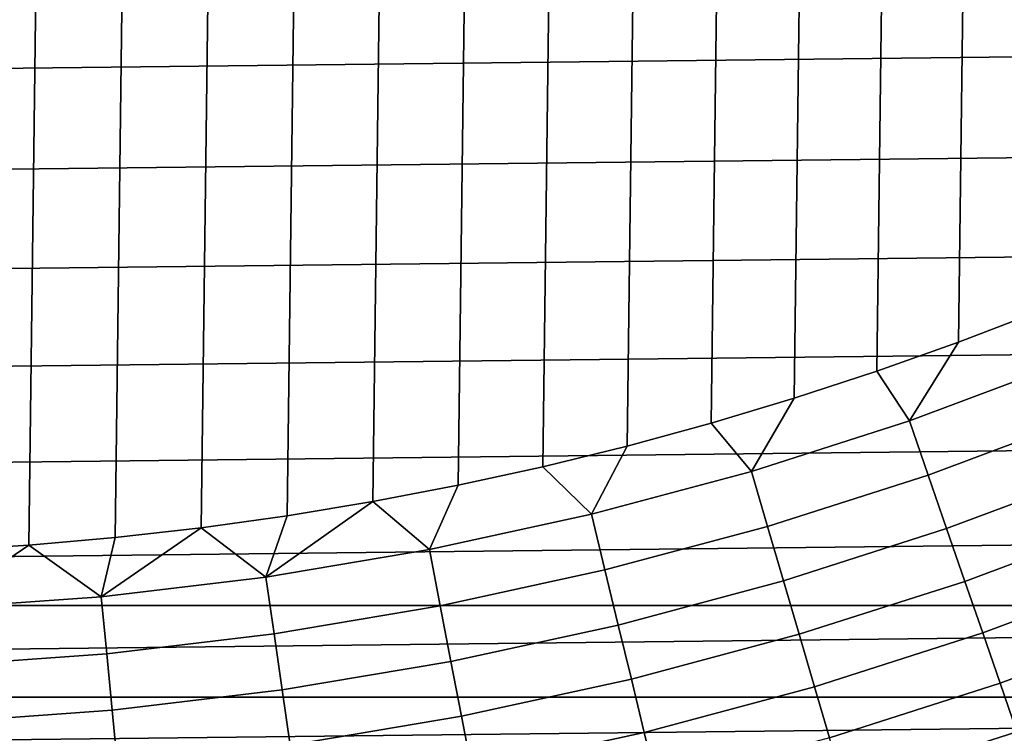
# Model space of a CAD drawing. Header units: metres. Extents: x -109 to 109, y -342 to 66.
# Tile 284 of 512: x 1.24 to 6.12, y -17.88 to -14.34. Entities that reach past the tile are written whole.
import ezdxf

# ---------------------------------------------------------------- set-up
doc = ezdxf.new("R2010")
doc.units = ezdxf.units.M
doc.layers.add('solid_K_24_62_16_000B91', color=7, linetype='CONTINUOUS')

msp = doc.modelspace()

# ---------------------------------------------------------------- linework, layer by layer
at = {"layer": 'solid_K_24_62_16_000B91'}
for points in [[(1.283842, 16.951452, -67), (0.855638, -16.978449, -67), (0.427724, -16.994635, -67), (0.855624, 16.978451, -67)], [(1.711693, 16.913601, -67), (1.283861, -16.951452, -67), (0.855638, -16.978449, -67), (1.283842, 16.951452, -67)], [(2.139055, 16.864889, -67), (1.711715, -16.913599, -67), (1.283861, -16.951452, -67), (1.711693, 16.913601, -67)], [(2.565308, 16.805328, -67), (2.139079, -16.864885, -67), (1.711715, -16.913599, -67), (2.139055, 16.864889, -67)], [(2.990326, 16.734932, -67), (2.565332, -16.805325, -67), (2.139079, -16.864885, -67), (2.565308, 16.805328, -67)], [(3.413546, 16.653755, -67), (2.99035, -16.734928, -67), (2.565332, -16.805325, -67), (2.990326, 16.734932, -67)], [(3.834734, 16.561848, -67), (3.413569, -16.653751, -67), (2.99035, -16.734928, -67), (3.413546, 16.653755, -67)], [(4.253493, 16.459272, -67), (3.834755, -16.561844, -67), (3.413569, -16.653751, -67), (3.834734, 16.561848, -67)], [(4.669421, 16.346148, -67), (4.253512, -16.459269, -67), (3.834755, -16.561844, -67), (4.253493, 16.459272, -67)], [(5.082287, 16.222525, -67), (4.669439, -16.346142, -67), (4.253512, -16.459269, -67), (4.669421, 16.346148, -67)], [(5.491698, 16.088545, -67), (5.082304, -16.222519, -67), (4.669439, -16.346142, -67), (5.082287, 16.222525, -67)], [(5.897566, 15.944237, -67), (5.491713, -16.088539, -67), (5.082304, -16.222519, -67), (5.491698, 16.088545, -67)], [(6.299531, 15.78974, -67), (5.89758, -15.944232, -67), (5.491713, -16.088539, -67), (5.897566, 15.944237, -67)], [(6.697516, 15.625085, -67), (6.299545, -15.789735, -67), (5.89758, -15.944232, -67), (6.299531, 15.78974, -67)], [(0.211879, -14.172366, 84.926178), (-22.32416, -14.343652, 84.926178), (-21.993338, -14.848134, 84.926178), (22.324163, -14.343643, 84.926178)], [(-21.651062, -15.345031, 84.926178), (21.993343, -14.848125, 84.926178), (22.324163, -14.343643, 84.926178), (-21.993338, -14.848134, 84.926178)], [(-21.297628, -15.83392, 84.926178), (21.651068, -15.345022, 84.926178), (21.993343, -14.848125, 84.926178), (-21.651062, -15.345031, 84.926178)], [(-20.933084, -16.31473, 84.926178), (21.297634, -15.833912, 84.926178), (21.651068, -15.345022, 84.926178), (-21.297628, -15.83392, 84.926178)], [(6.424318, -16.047171, -66.989807), (5.653486, -16.334677, -66.989807), (5.89758, -15.944232, -67), (6.299545, -15.789735, -67)], [(-20.557764, -16.787022, 84.926178), (20.93309, -16.314722, 84.926178), (21.297634, -15.833912, 84.926178), (-20.933084, -16.31473, 84.926178)], [(5.653486, -16.334677, -66.989807), (5.491713, -16.088539, -67), (5.89758, -15.944232, -67)], [(6.529939, -16.310999, -66.959244), (5.746434, -16.603231, -66.959244), (5.653486, -16.334677, -66.989807), (6.424318, -16.047171, -66.989807)], [(5.653486, -16.334677, -66.989807), (4.869848, -16.585178, -66.989807), (5.082304, -16.222519, -67), (5.491713, -16.088539, -67)], [(4.869848, -16.585178, -66.989807), (4.669439, -16.346142, -67), (5.082304, -16.222519, -67)], [(-20.171715, -17.250736, 84.926178), (20.55777, -16.787014, 84.926178), (20.93309, -16.314722, 84.926178), (-20.557764, -16.787022, 84.926178)], [(6.63448, -16.572128, -66.908463), (5.838431, -16.86904, -66.908463), (5.746434, -16.603231, -66.959244), (6.529939, -16.310999, -66.959244)], [(4.869848, -16.585178, -66.989807), (4.075177, -16.798109, -66.989807), (4.253512, -16.459269, -67), (4.669439, -16.346142, -67)], [(5.746434, -16.603231, -66.959244), (4.949912, -16.857853, -66.959244), (4.869848, -16.585178, -66.989807), (5.653486, -16.334677, -66.989807)], [(4.075177, -16.798109, -66.989807), (3.834755, -16.561844, -67), (4.253512, -16.459269, -67)], [(4.075177, -16.798109, -66.989807), (3.271275, -16.972988, -66.989807), (3.413569, -16.653751, -67), (3.834755, -16.561844, -67)], [(4.949912, -16.857853, -66.959244), (4.142177, -17.074284, -66.959244), (4.075177, -16.798109, -66.989807), (4.869848, -16.585178, -66.989807)], [(5.838431, -16.86904, -66.908463), (5.029157, -17.127735, -66.908463), (4.949912, -16.857853, -66.959244), (5.746434, -16.603231, -66.959244)], [(6.737405, -16.829224, -66.83773), (5.929007, -17.130741, -66.83773), (5.838431, -16.86904, -66.908463), (6.63448, -16.572128, -66.908463)], [(3.271275, -16.972988, -66.989807), (2.99035, -16.734928, -67), (3.413569, -16.653751, -67)], [(2.459963, -17.109417, -66.989807), (2.565332, -16.805325, -67), (2.99035, -16.734928, -67)], [(3.271275, -16.972988, -66.989807), (2.459963, -17.109417, -66.989807), (2.99035, -16.734928, -67)], [(-20.171715, -17.250736, 84.926178), (20.171722, -17.250729, 84.926178), (20.55777, -16.787014, 84.926178)], [(2.459963, -17.109417, -66.989807), (2.139079, -16.864885, -67), (2.565332, -16.805325, -67)], [(4.142177, -17.074284, -66.959244), (3.325058, -17.252037, -66.959244), (3.271275, -16.972988, -66.989807), (4.075177, -16.798109, -66.989807)], [(5.029157, -17.127735, -66.908463), (4.20849, -17.347633, -66.908463), (4.142177, -17.074284, -66.959244), (4.949912, -16.857853, -66.959244)], [(6.838191, -17.080975, -66.747398), (6.0177, -17.387001, -66.747398), (5.929007, -17.130741, -66.83773), (6.737405, -16.829224, -66.83773)], [(1.643078, -17.207087, -66.989807), (1.711715, -16.913599, -67), (2.139079, -16.864885, -67)], [(2.459963, -17.109417, -66.989807), (1.643078, -17.207087, -66.989807), (2.139079, -16.864885, -67)], [(5.929007, -17.130741, -66.83773), (5.107178, -17.393452, -66.83773), (5.029157, -17.127735, -66.908463), (5.838431, -16.86904, -66.908463)], [(0.82247, -17.265778, -66.989807), (0.855638, -16.978449, -67), (1.283861, -16.951452, -67)], [(1.643078, -17.207087, -66.989807), (0.82247, -17.265778, -66.989807), (1.283861, -16.951452, -67)], [(1.643078, -17.207087, -66.989807), (1.283861, -16.951452, -67), (1.711715, -16.913599, -67)], [(3.325058, -17.252037, -66.959244), (2.500407, -17.390709, -66.959244), (2.459963, -17.109417, -66.989807), (3.271275, -16.972988, -66.989807)], [(4.20849, -17.347633, -66.908463), (3.37829, -17.528233, -66.908463), (3.325058, -17.252037, -66.959244), (4.142177, -17.074284, -66.959244)], [(6.936321, -17.326092, -66.637932), (6.104056, -17.636511, -66.637932), (6.0177, -17.387001, -66.747398), (6.838191, -17.080975, -66.747398)], [(2.500407, -17.390709, -66.959244), (1.670091, -17.489986, -66.959244), (1.643078, -17.207087, -66.989807), (2.459963, -17.109417, -66.989807)], [(5.107178, -17.393452, -66.83773), (4.273779, -17.61676, -66.83773), (4.20849, -17.347633, -66.908463), (5.029157, -17.127735, -66.908463)], [(6.0177, -17.387001, -66.747398), (5.183577, -17.653641, -66.747398), (5.107178, -17.393452, -66.83773), (5.929007, -17.130741, -66.83773)], [(1.670091, -17.489986, -66.959244), (0.835992, -17.549643, -66.959244), (0.82247, -17.265778, -66.989807), (1.643078, -17.207087, -66.989807)], [(-20.171715, -17.250736, 84.926178), (-19.775276, -17.705463, 84.926178), (20.171722, -17.250729, 84.926178)], [(-19.775276, -17.705463, 84.926178), (19.775284, -17.705456, 84.926178), (20.171722, -17.250729, 84.926178)], [(3.37829, -17.528233, -66.908463), (2.540437, -17.669125, -66.908463), (2.500407, -17.390709, -66.959244), (3.325058, -17.252037, -66.959244)], [(4.273779, -17.61676, -66.83773), (3.4307, -17.800159, -66.83773), (3.37829, -17.528233, -66.908463), (4.20849, -17.347633, -66.908463)], [(7.031296, -17.563328, -66.509895), (6.187635, -17.877998, -66.509895), (6.104056, -17.636511, -66.637932), (6.936321, -17.326092, -66.637932)], [(2.540437, -17.669125, -66.908463), (1.696828, -17.769989, -66.908463), (1.670091, -17.489986, -66.959244), (2.500407, -17.390709, -66.959244)], [(5.183577, -17.653641, -66.747398), (4.337711, -17.880291, -66.747398), (4.273779, -17.61676, -66.83773), (5.107178, -17.393452, -66.83773)], [(6.104056, -17.636511, -66.637932), (5.257963, -17.906979, -66.637932), (5.183577, -17.653641, -66.747398), (6.0177, -17.387001, -66.747398)], [(1.696828, -17.769989, -66.908463), (0.849376, -17.830601, -66.908463), (0.835992, -17.549643, -66.959244), (1.670091, -17.489986, -66.959244)], [(3.4307, -17.800159, -66.83773), (2.579848, -17.943237, -66.83773), (2.540437, -17.669125, -66.908463), (3.37829, -17.528233, -66.908463)], [(4.337711, -17.880291, -66.747398), (3.48202, -18.066435, -66.747398), (3.4307, -17.800159, -66.83773), (4.273779, -17.61676, -66.83773)], [(6.187635, -17.877998, -66.509895), (5.329957, -18.152168, -66.509895), (5.257963, -17.906979, -66.637932), (6.104056, -17.636511, -66.637932)], [(2.579848, -17.943237, -66.83773), (1.723152, -18.045668, -66.83773), (1.696828, -17.769989, -66.908463), (2.540437, -17.669125, -66.908463)], [(5.257963, -17.906979, -66.637932), (4.399959, -18.136879, -66.637932), (4.337711, -17.880291, -66.747398), (5.183577, -17.653641, -66.747398)], [(-19.775276, -17.705463, 84.926178), (-19.368538, -18.151108, 84.926178), (19.775284, -17.705456, 84.926178)], [(-19.368538, -18.151108, 84.926178), (19.368544, -18.1511, 84.926178), (19.775284, -17.705456, 84.926178)], [(1.723152, -18.045668, -66.83773), (0.862553, -18.10722, -66.83773), (0.849376, -17.830601, -66.908463), (1.696828, -17.769989, -66.908463)], [(3.48202, -18.066435, -66.747398), (2.61844, -18.211653, -66.747398), (2.579848, -17.943237, -66.83773), (3.4307, -17.800159, -66.83773)], [(4.399959, -18.136879, -66.637932), (3.531988, -18.325695, -66.637932), (3.48202, -18.066435, -66.747398), (4.337711, -17.880291, -66.747398)], [(6.268011, -18.110228, -66.36393), (5.399192, -18.387959, -66.36393), (5.329957, -18.152168, -66.509895), (6.187635, -17.877998, -66.509895)]]:
    msp.add_3dface(points, dxfattribs=at)

doc.saveas('drawing.dxf')
